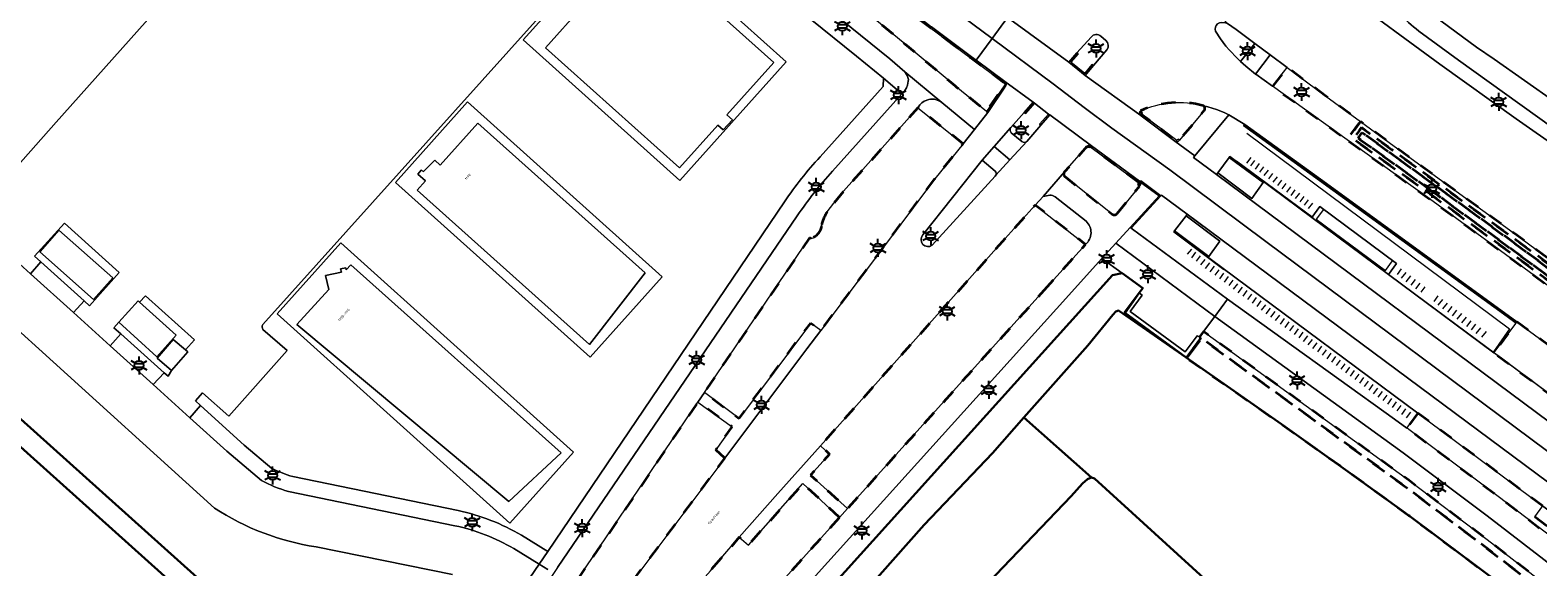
# Model space of a CAD drawing. Extents: x 105780 to 185197, y 477999 to 525027.
# Tile 127 of 562: x 106806 to 107018, y 478780 to 478856. Entities that reach past the tile are written whole.
import ezdxf
from ezdxf.enums import TextEntityAlignment as Align

# ---------------------------------------------------------------- set-up
doc = ezdxf.new("R2010")
doc.units = 0
doc.linetypes.add('XX-HIDDEN', pattern=[4, 2, -2])
for name, color, linetype, lineweight in [('B-GV-GR-MATERIAALGRENS-G', 252, 'XX-HIDDEN', 35), ('B-RO-IE-MEUBILAIR_WEGMEUBILAIR-S', 252, 'Continuous', 25), ('B-RO-IE-TERREINAFSCHEIDING_KUNSTMATIG_HEKWERK-G', 252, 'IE-TERREINAFSCHEIDING-KUNSTMATIG', 18), ('B-RO-IE-TERREINAFSCHEIDING_KUNSTMATIG_SCHUTTING-G', 252, 'IE-TERREINAFSCHEIDING-KUNSTMATIG-DICHT', 18), ('B-WE-GW-WATERGANG_SLOOT_INSTEEK-G', 252, 'Continuous', 30), ('B-WE-OG-BEBOUWING_OVERBOUWING-GV', 7, 'Continuous', 18), ('B-XX-KG-KADASTRAAL_BEBOUWING-G', 252, 'Continuous', 20), ('B1-WE-OG-BEBOUWING-T18', 7, 'Continuous', 18), ('B1-WE-OG-TERREIN_ERF-GV', 252, 'Continuous', 18), ('B1-WE-OG-TOPOGRAFIE-T18', 10, 'Continuous', 18), ('B1-WE-VH-VERHARDING_ASFALT-GV', 252, 'Continuous', 18), ('B1-WE-VH-VERHARDING_BETON-GV', 252, 'Continuous', 18), ('B1-WE-VH-VERHARDING_BETONSTRAATSTEEN-GV', 252, 'Continuous', 18), ('B1-WE-VH-VERHARDING_STRAATBAKSTEEN-GV', 252, 'Continuous', 18), ('B1-WE-VH-VERHARDING_TEGEL-GV', 252, 'Continuous', 18)]:
    doc.layers.add(name, color=color, linetype=linetype, lineweight=lineweight)
doc.styles.add('NLCS-ISO', font='NLCS-ISO.ttf')
doc.styles.add('NLCS-ISO-M200-T18', font='NLCS-ISO.ttf', dxfattribs={"height": 0.36})
doc.linetypes.add('IE-TERREINAFSCHEIDING-KUNSTMATIG', pattern='A,4,[82,NLCS.SHX,S=0.75,R=90,X=0,Y=0],4,-2', length=10)
doc.linetypes.add('IE-TERREINAFSCHEIDING-KUNSTMATIG-DICHT', pattern='A,8,-1,[82,NLCS.SHX,S=0.75,R=90,X=0,Y=0],-1', length=10)

# ---------------------------------------------------------------- blocks, each defined once
blk = doc.blocks.new('B-SIE-WEG_LICHTMAST-SO')
at = {"ltscale": 0.1}
for p, q in [((-1.1, 0.63), (-2.19, 1.27)), ((0, 1.27), (0, 2.53)), ((1.1, 0.63), (2.19, 1.27)), ((-1.1, -0.63), (-2.19, -1.27)), ((0, -1.27), (0, -2.53)), ((1.1, -0.63), (2.19, -1.27))]:
    blk.add_line(p, q, dxfattribs=at)
at = {"flags": 128}
for points in [[(-1.16, 0.5), (1.16, 0.5)], [(-1.16, -0.5), (1.16, -0.5)]]:
    blk.add_lwpolyline(points, dxfattribs=at)
at = {"ltscale": 0.1}
blk.add_circle((0, 0), 1.27, dxfattribs=at)
at = {"style": 'NLCS-ISO'}
blk.add_attdef('TYPE', text='', height=1.8, dxfattribs=at).set_placement((0, 2.53), align=Align.BOTTOM_CENTER)

msp = doc.modelspace()

# ---------------------------------------------------------------- linework, layer by layer
at = {"layer": 'B-GV-GR-MATERIAALGRENS-G', "flags": 128}
for points in [[(106935.967, 478853.488), (106933.621, 478855.253), (106931.283, 478857.028), (106928.952, 478858.813), (106927.253, 478860.128), (106924.841, 478857.195), (106929.092, 478853.681), (106936.161, 478847.79), (106936.282, 478847.689), (106940.559, 478844.21), (106943.029, 478847.811), (106943.046, 478847.828), (106943.062, 478847.846), (106943.076, 478847.866), (106943.088, 478847.886), (106943.098, 478847.908), (106943.107, 478847.931), (106943.113, 478847.954), (106943.118, 478847.977), (106943.12, 478848.001), (106943.121, 478848.025), (106943.12, 478848.049), (106943.116, 478848.073), (106943.111, 478848.096), (106943.103, 478848.119), (106943.094, 478848.141), (106943.082, 478848.162), (106943.069, 478848.182), (106943.055, 478848.201), (106943.039, 478848.219), (106943.021, 478848.235), (106938.322, 478851.735)], [(106988.318, 478846.373), (106982.887, 478850.402), (106980.811, 478847.747), (106991.329, 478840.202), (106993.205, 478842.793)], [(107123.869, 478743.54), (107114.494, 478751.789), (107105.008, 478759.95), (107092.375, 478770.621), (107086.02, 478775.91), (107072.824, 478786.682), (107059.116, 478797.611), (107050.396, 478804.442), (107048.526, 478805.8), (107046.854, 478806.814), (107045.119, 478807.718), (107037.499, 478811.265), (107035.158, 478812.439), (107033.312, 478813.495), (107031.79, 478814.513), (107015.213, 478826.782), (106997.932, 478839.33), (106993.205, 478842.793), (106991.329, 478840.202), (107003.445, 478831.511), (107017.639, 478821.133), (107031.727, 478810.666), (107038.732, 478805.381), (107045.693, 478800.037), (107052.807, 478794.482), (107059.877, 478788.871), (107073.922, 478777.529), (107088.636, 478765.408), (107103.218, 478753.128), (107111.212, 478746.233), (107119.114, 478739.273), (107240.88, 478630.11), (107245.091, 478634.894)], [(107244.248, 478634.844), (107242.54, 478632.903), (107240.829, 478630.96), (107119.513, 478739.72), (107111.606, 478746.685), (107103.607, 478753.585), (107089.02, 478765.869), (107074.301, 478777.994), (107060.251, 478789.34), (107046.061, 478800.511), (107039.095, 478805.858), (107032.087, 478811.146), (107017.995, 478821.616), (107003.797, 478831.997), (106992.168, 478840.339), (106993.337, 478841.952), (106997.578, 478838.845), (107014.858, 478826.298), (107031.445, 478814.022), (107032.996, 478812.985), (107034.874, 478811.91), (107037.238, 478810.725), (107044.854, 478807.18), (107046.56, 478806.291), (107048.194, 478805.3), (107050.035, 478803.963), (107058.744, 478797.14), (107072.447, 478786.215), (107085.638, 478775.447), (107091.989, 478770.161), (107104.619, 478759.493), (107114.1, 478751.336), (107123.471, 478743.091), (107124.128, 478742.502)], [(107124.128, 478742.502), (107123.471, 478743.091), (107114.1, 478751.336), (107104.619, 478759.493), (107091.989, 478770.161), (107085.638, 478775.447), (107072.447, 478786.215), (107058.744, 478797.14), (107050.035, 478803.963), (107048.194, 478805.3), (107046.56, 478806.291), (107044.854, 478807.18), (107037.238, 478810.725), (107034.874, 478811.91), (107032.996, 478812.985), (107031.445, 478814.022), (107014.858, 478826.298), (106997.578, 478838.845), (106993.337, 478841.952), (106992.168, 478840.339), (107003.797, 478831.997), (107017.995, 478821.616), (107032.087, 478811.146), (107039.095, 478805.858), (107046.061, 478800.511), (107060.251, 478789.34), (107074.301, 478777.994), (107089.02, 478765.869), (107103.607, 478753.585), (107111.606, 478746.685), (107119.513, 478739.72), (107240.829, 478630.96), (107242.54, 478632.903), (107244.248, 478634.844)], [(107241.506, 478632.486), (107242.828, 478633.987), (107104.024, 478758.129), (107048.529, 478803.049), (107034.638, 478811.469), (107032.732, 478812.559), (107031.157, 478813.613), (107014.563, 478825.895), (106997.284, 478838.441), (106993.447, 478841.252), (106992.868, 478840.452), (107004.09, 478832.402), (107018.292, 478822.018), (107032.386, 478811.547), (107047.349, 478801.431), (107102.728, 478756.606)], [(107241.506, 478632.486), (107102.728, 478756.606), (107047.349, 478801.431), (107032.386, 478811.547), (107018.292, 478822.018), (107004.09, 478832.402), (106992.868, 478840.452), (106993.447, 478841.252), (106997.284, 478838.441), (107014.563, 478825.895), (107031.157, 478813.613), (107032.732, 478812.559), (107034.638, 478811.469), (107048.529, 478803.049), (107104.024, 478758.129), (107242.828, 478633.987)], [(106948.671, 478819.031), (106954.477, 478825.479), (106947.423, 478831.019), (106942.331, 478825.364), (106922.243, 478802.809), (106917.173, 478797.139), (106918.45, 478795.977), (106915.782, 478792.995), (106920.99, 478788.294)], [(107048.705, 478789.258), (107041.601, 478794.799), (107034.654, 478800.139), (107027.668, 478805.426), (107015.241, 478814.57), (107015.118, 478814.404), (107012.001, 478810.227), (107044.652, 478785.953), (107047.156, 478784.126), (107045.546, 478781.945), (107054.526, 478775.108), (107055.709, 478774.105), (107062.016, 478769.148), (107064.258, 478767.37), (107068.569, 478763.94), (107070.768, 478762.178), (107075.17, 478758.633), (107077.118, 478757.057), (107081.943, 478753.126), (107083.569, 478751.798), (107089.924, 478746.558), (107096.738, 478740.846), (107098.596, 478739.271), (107103.323, 478735.251), (107105.893, 478733.047), (107110.178, 478729.347), (107112.535, 478727.3), (107117.131, 478723.276), (107119.226, 478721.434), (107125.771, 478715.618), (107231.325, 478619.257), (107234.293, 478622.628), (107203.422, 478650.408), (107200.82, 478652.994), (107198.645, 478655.444), (107196.849, 478657.744), (107195.381, 478659.888), (107193.842, 478662.464), (107192.936, 478663.693), (107191.955, 478664.862), (107190.377, 478666.472), (107116.332, 478732.95), (107103.311, 478744.339), (107090.062, 478755.631), (107076.584, 478766.821), (107062.798, 478778.031)], [(107001.269, 478801.738), (106999.739, 478799.641), (106999.772, 478799.617), (107000, 478799.454), (107011.037, 478791.193), (107020.747, 478783.792), (107028.472, 478777.815), (107034.897, 478772.867), (107036.744, 478775.369), (107029.6, 478780.674), (107028.461, 478779.142), (107017.697, 478787.141), (107018.838, 478788.676)]]:
    msp.add_lwpolyline(points, close=True, dxfattribs=at)
for points in [[(106937.26, 478839.639), (106930.9, 478844.733), (106920.442, 478832.963), (106919.074, 478831.302), (106918.126, 478830.057)], [(106962.222, 478844.305), (106962.368, 478844.131), (106962.335, 478844.04), (106962.337, 478843.943), (106962.374, 478843.854), (106962.381, 478843.847), (106962.442, 478843.784), (106967.16, 478840.247), (106967.235, 478840.2), (106967.321, 478840.181), (106967.365, 478840.183), (106967.408, 478840.192), (106967.487, 478840.232), (106967.548, 478840.296), (106967.723, 478840.162), (106971.211, 478844.315)], [(106915.848, 478826.308), (106915.611, 478826.408), (106900.831, 478804.635), (106905.717, 478800.997), (106915.807, 478814.422), (106917.223, 478813.357), (106933.259, 478834.704), (106937.26, 478839.639)], [(106954.864, 478839.126), (106954.685, 478839.254), (106951.53, 478835.685)], [(106955.26, 478839.165), (106955.185, 478839.214), (106955.098, 478839.236), (106955.053, 478839.235), (106955.009, 478839.227), (106954.928, 478839.189), (106954.864, 478839.126)], [(106961.931, 478834.209), (106955.26, 478839.165)], [(106951.512, 478835.088), (106958.235, 478829.745)], [(106958.958, 478829.829), (106962.112, 478833.698), (106961.946, 478833.843)], [(106961.946, 478833.843), (106961.993, 478833.91), (106962.015, 478833.988), (106962.017, 478834.029), (106962.012, 478834.07), (106961.983, 478834.146), (106961.931, 478834.209)], [(107032.665, 478767.195), (107024.952, 478773.224), (107011.037, 478783.932), (107000, 478792.277), (106971.099, 478813.216), (106970.543, 478812.469), (106970.741, 478812.322), (106999.405, 478791.473), (107010.431, 478783.137), (107010.619, 478782.992), (107024.339, 478772.434), (107032.046, 478766.409), (107047.377, 478754.242), (107055.115, 478747.996), (107116.374, 478697.773), (107119.939, 478694.802), (107132.589, 478684.261), (107138.663, 478679.08), (107143.331, 478674.984), (107171.55, 478649.719), (107180.407, 478641.789), (107182.18, 478640.314), (107183.765, 478638.7)], [(106970.741, 478812.322), (106968.664, 478809.556), (106982.569, 478799.85), (106991.438, 478793.542), (107000, 478787.349), (107018.064, 478773.821), (107042.049, 478755.287), (107056.266, 478743.28), (107064.978, 478736.211), (107089.17, 478716.324), (107098.787, 478708.508), (107108.916, 478700.08), (107116.743, 478693.751), (107126.811, 478685.385), (107135.933, 478677.704), (107146.86, 478667.976), (107175.022, 478642.548), (107180.073, 478638.054), (107181.419, 478636.585), (107182.182, 478635.446), (107183.34, 478633.383), (107184.737, 478630.394), (107185.814, 478627.357), (107185.994, 478626.396), (107186.245, 478624.221), (107186.373, 478620.294), (107186.624, 478614.986), (107186.677, 478613.826), (107186.817, 478612.19), (107187.255, 478610.958), (107188.011, 478609.232), (107189.218, 478607.051), (107190.716, 478604.107), (107192.003, 478601.813), (107193.592, 478599.497), (107194.231, 478598.847), (107196.436, 478596.832), (107212.083, 478583.021), (107209.598, 478580.243), (107219.319, 478571.726), (107222.34, 478574.155), (107218.816, 478579.015), (107215.844, 478583.618), (107214.103, 478586.004), (107213.043, 478587.243), (107211.58, 478588.677), (107197.261, 478601.467)], [(107183.765, 478638.7), (107182.18, 478640.314), (107180.407, 478641.789), (107171.55, 478649.719), (107143.331, 478674.984), (107138.663, 478679.08), (107132.589, 478684.261), (107119.939, 478694.802), (107116.374, 478697.773), (107055.115, 478747.996), (107047.377, 478754.242), (107032.046, 478766.409), (107024.339, 478772.434), (107010.619, 478782.992), (107010.431, 478783.137), (106999.405, 478791.473), (106970.741, 478812.322)], [(106903.717, 478795.386), (106902.462, 478796.587), (106904.765, 478799.795), (106899.92, 478803.294), (106882.397, 478777.48), (106885.761, 478775.405), (106886.988, 478774.648)], [(106888.342, 478774.928), (106903.717, 478795.386)], [(106919.873, 478787.054), (106914.706, 478791.816), (106907.024, 478783.15), (106905.753, 478784.26), (106903.139, 478781.285)], [(106886.394, 478749.959), (106901.646, 478766.814), (106919.873, 478787.054)]]:
    msp.add_lwpolyline(points, dxfattribs=at)
for points in [[(106971.112, 478845.004, 0.1738052), (106962.222, 478844.305)], [(106971.211, 478844.315, 0.4282822), (106971.112, 478845.004)], [(106951.53, 478835.685, 0.3551399), (106951.512, 478835.088)], [(106918.126, 478830.057, 0.1109575), (106917.299, 478828.032)], [(106958.235, 478829.745, 0.390079), (106958.958, 478829.829)], [(106917.299, 478828.032, -0.2780854), (106915.848, 478826.308)], [(106903.139, 478781.285, 0.0151106), (106880.68, 478753.046)]]:
    msp.add_lwpolyline(points, format="xyb", dxfattribs=at)
at = {"layer": 'B-RO-IE-TERREINAFSCHEIDING_KUNSTMATIG_HEKWERK-G', "flags": 128}
for points in [[(106977.207, 478841.125), (107014.191, 478813.586), (107011.918, 478810.377)], [(106986.527, 478829.234), (106975.739, 478837.207)], [(106977.223, 478836.923), (106977.815, 478837.712)], [(106978.289, 478837.313), (106977.709, 478836.556)], [(106978.945, 478836.854), (106978.365, 478836.097)], [(106979.574, 478836.391), (106978.994, 478835.634)], [(106980.203, 478835.928), (106979.623, 478835.171)], [(106980.832, 478835.465), (106980.252, 478834.708)], [(106981.461, 478835.002), (106980.881, 478834.245)], [(106982.09, 478834.539), (106981.51, 478833.782)], [(106982.719, 478834.076), (106982.139, 478833.319)], [(106983.348, 478833.613), (106982.768, 478832.856)], [(106983.977, 478833.15), (106983.397, 478832.393)], [(106984.606, 478832.687), (106984.026, 478831.93)], [(106985.235, 478832.224), (106984.655, 478831.467)], [(106985.864, 478831.761), (106985.284, 478831.004)], [(106985.909, 478830.524), (106986.493, 478831.298)], [(106967.869, 478826.532), (106973.984, 478821.948)], [(106968.84, 478824.097), (106969.441, 478824.836)], [(106969.45, 478823.603), (106970.028, 478824.384)], [(106970.11, 478823.118), (106970.688, 478823.899)], [(106970.747, 478822.6), (106971.325, 478823.381)], [(106971.407, 478822.115), (106971.985, 478822.896)], [(106972.067, 478821.63), (106972.645, 478822.411)], [(106972.727, 478821.145), (106973.305, 478821.926)], [(106973.387, 478820.66), (106973.965, 478821.441)], [(106974.047, 478820.175), (106974.625, 478820.956)], [(106996.656, 478821.677), (107043.691, 478786.743)], [(106998.947, 478822.034), (106998.379, 478821.268)], [(106998.985, 478820.732), (106999.617, 478821.537)], [(106999.655, 478820.235), (107000.287, 478821.04)], [(106974.707, 478819.69), (106975.285, 478820.471)], [(106975.349, 478819.175), (106975.927, 478819.956)], [(106976.009, 478818.69), (106976.587, 478819.471)], [(106976.669, 478818.205), (106977.247, 478818.986)], [(107000.325, 478819.738), (107000.957, 478820.543)], [(107000.995, 478819.241), (107001.627, 478820.046)], [(107001.734, 478818.761), (107002.337, 478819.501)], [(106961.879, 478818.338), (106960.076, 478815.815), (106968.8, 478809.449), (106970.665, 478811.892)], [(106977.329, 478817.72), (106977.907, 478818.501)], [(106977.989, 478817.235), (106978.567, 478818.016)], [(106978.649, 478816.75), (106979.227, 478817.531)], [(106979.284, 478816.22), (106979.862, 478817.001)], [(107004.109, 478818.231), (107003.517, 478817.473)], [(107004.147, 478816.929), (107004.779, 478817.734)], [(107004.817, 478816.432), (107005.449, 478817.237)], [(107005.487, 478815.935), (107006.119, 478816.74)], [(106979.944, 478815.735), (106980.522, 478816.516)], [(106980.604, 478815.25), (106981.182, 478816.031)], [(106981.264, 478814.765), (106981.842, 478815.546)], [(106981.924, 478814.28), (106982.502, 478815.061)], [(106982.584, 478813.795), (106983.162, 478814.576)], [(107006.157, 478815.438), (107006.789, 478816.243)], [(107006.827, 478814.941), (107007.459, 478815.746)], [(107007.497, 478814.444), (107008.129, 478815.249)], [(107008.167, 478813.947), (107008.799, 478814.752)], [(106983.244, 478813.31), (106983.822, 478814.091)], [(106983.904, 478812.825), (106984.482, 478813.606)], [(106984.564, 478812.34), (106985.142, 478813.121)], [(106985.2, 478811.816), (106985.778, 478812.597)], [(107008.837, 478813.45), (107009.469, 478814.255)], [(107009.507, 478812.953), (107010.139, 478813.758)], [(107010.891, 478813.208), (107010.251, 478812.426)], [(106985.86, 478811.331), (106986.438, 478812.112)], [(106986.52, 478810.846), (106987.098, 478811.627)], [(106987.18, 478810.361), (106987.758, 478811.142)], [(106987.84, 478809.876), (106988.418, 478810.657)], [(106988.5, 478809.391), (106989.078, 478810.172)], [(106989.16, 478808.906), (106989.738, 478809.687)], [(106989.82, 478808.421), (106990.398, 478809.202)], [(106990.469, 478807.916), (106991.047, 478808.697)], [(106991.129, 478807.431), (106991.707, 478808.212)], [(106991.789, 478806.946), (106992.367, 478807.727)], [(106992.449, 478806.461), (106993.027, 478807.242)], [(106993.1, 478805.961), (106993.678, 478806.742)], [(106993.76, 478805.476), (106994.338, 478806.257)], [(106994.42, 478804.991), (106994.998, 478805.772)], [(106995.06, 478804.471), (106995.638, 478805.252)], [(106995.72, 478803.986), (106996.298, 478804.767)], [(106996.38, 478803.501), (106996.958, 478804.282)], [(106997.04, 478803.016), (106997.618, 478803.797)], [(106997.7, 478802.531), (106998.278, 478803.312)], [(106998.36, 478802.046), (106998.938, 478802.827)], [(106999.02, 478801.561), (106999.598, 478802.342)], [(107000.258, 478801.857), (106999.661, 478801.084)]]:
    msp.add_lwpolyline(points, dxfattribs=at)
at = {"layer": 'B-RO-IE-TERREINAFSCHEIDING_KUNSTMATIG_SCHUTTING-G', "flags": 128}
msp.add_lwpolyline([(106962.042, 478818.674), (106959.996, 478815.904), (106968.664, 478809.556), (106970.741, 478812.322), (106970.543, 478812.469), (106970.528, 478812.477), (106970.232, 478812.633), (106968.515, 478810.386), (106960.784, 478816.035), (106962.488, 478818.363)], close=True, dxfattribs=at)
at = {"layer": 'B-WE-GW-WATERGANG_SLOOT_INSTEEK-G', "flags": 128}
for points in [[(106729.059, 478868.421), (106726.734, 478865.826), (106744.245, 478851.072), (106831.709, 478772.591), (106835.68, 478772.813), (106835.871, 478772.824), (106746.154, 478853.276)], [(106931.754, 478786.024), (106941.393, 478796.107), (106945.829, 478801.109), (106954.82, 478811.249), (106958.322, 478815.576), (106958.768, 478816.064), (106959.127, 478816.19), (106968.664, 478809.556), (106959.996, 478815.904), (106962.042, 478818.674), (106962.561, 478819.331), (106959.633, 478821.455), (106958.277, 478821.157), (106902.908, 478759.793), (106892.661, 478748.436), (106889.554, 478745.005), (106889.987, 478744.62), (106890.098, 478744.747), (106890.358, 478744.513), (106892.766, 478742.351), (106923.311, 478776.51)]]:
    msp.add_lwpolyline(points, close=True, dxfattribs=at)
for points in [[(106831.709, 478772.591), (106744.245, 478851.072), (106726.734, 478865.826), (106710.925, 478848.176), (106665.003, 478796.91), (106633.013, 478761.703)], [(107042.049, 478755.287), (107018.064, 478773.821), (107000, 478787.349), (106991.438, 478793.542), (106982.569, 478799.85), (106968.664, 478809.556), (106959.127, 478816.19), (106958.768, 478816.064), (106958.322, 478815.576), (106954.82, 478811.249), (106945.829, 478801.109), (106955.32, 478792.671), (106955.735, 478792.556), (106981.236, 478769.316), (107028.208, 478727.048)], [(106939.714, 478776.743), (106952.459, 478790.057), (106954.082, 478791.846), (106954.794, 478792.463), (106955.32, 478792.671), (106945.829, 478801.109), (106941.393, 478796.107), (106931.754, 478786.024), (106923.311, 478776.51)]]:
    msp.add_lwpolyline(points, dxfattribs=at)
at = {"layer": 'B-WE-OG-BEBOUWING_OVERBOUWING-GV', "flags": 128}
msp.add_lwpolyline([(106986.987, 478829.034), (106996.721, 478821.801), (106997.72, 478823.155), (106987.993, 478830.399)], close=True, dxfattribs=at)
at = {"layer": 'B-XX-KG-KADASTRAAL_BEBOUWING-G', "flags": 128}
for points in [[(106903.496, 478841.61), (106904.782, 478843.026), (106904.014, 478843.72), (106910.601, 478851.089), (106891.747, 478867.982), (106886.44, 478862.076), (106883.804, 478862.391), (106883.367, 478859.014), (106883.664, 478858.979), (106878.459, 478853.149), (106897.308, 478836.253), (106902.74, 478842.285)], [(106862.872, 478837.324), (106861.268, 478835.743), (106860.971, 478835.958), (106860.473, 478835.397), (106861.574, 478834.44), (106860.406, 478833.137), (106884.665, 478811.404), (106892.478, 478821.467), (106868.946, 478842.548), (106863.621, 478836.656)], [(106847.94, 478819.154), (106843.472, 478814.19), (106873.312, 478789.297), (106880.663, 478796.153), (106851.061, 478822.63), (106850.411, 478821.925), (106850.338, 478822.201), (106849.623, 478822.029), (106849.728, 478821.576), (106847.505, 478821.102)]]:
    msp.add_lwpolyline(points, close=True, dxfattribs=at)
at = {"layer": 'B1-WE-OG-TERREIN_ERF-GV', "flags": 128}
for points in [[(106740.953, 478929.425), (106733.469, 478921.06), (106727.714, 478914.654), (106727.967, 478914.219), (106728.495, 478913.398), (106729.147, 478912.605), (106729.859, 478912.025), (106730.599, 478911.535), (106725.64, 478906.18), (106724.058, 478907.504), (106723.087, 478908.055), (106722.654, 478908.237), (106722.208, 478908.424), (106706.156, 478890.301), (106717.763, 478879.041), (106729.021, 478868.957), (106729.309, 478868.699), (106729.059, 478868.421), (106746.154, 478853.276), (106835.871, 478772.824), (106836.169, 478772.841), (106839.244, 478772.936), (106840.767, 478772.511), (106855.758, 478773.263)], [(106803.036, 478829.051), (106799.84, 478831.783), (106809.547, 478842.697), (106858.45, 478897.482)], [(106858.45, 478897.482), (106809.547, 478842.697), (106799.84, 478831.783), (106803.036, 478829.051)], [(106862.474, 478894.782), (106865.5, 478898.427), (106892.518, 478874.126), (106838.651, 478814.194)], [(107003.643, 478857.601), (107009.532, 478853.249), (107012.014, 478851.57), (107020.585, 478845.548), (107024.829, 478842.506), (107032.066, 478837.137), (107032.724, 478837.895), (107040.664, 478846.796), (107058.676, 478866.989), (107055.385, 478870.018), (107023.073, 478899.134)], [(106838.651, 478814.194), (106892.518, 478874.126)], [(106917.132, 478837.805), (106926.017, 478847.731), (106926.062, 478848.901), (106922.24, 478851.98), (106915.735, 478857.221)], [(106875.089, 478784.547), (106878.769, 478782.276), (106912.12, 478831.5)], [(106831.883, 478788.374), (106807.13, 478810.803), (106792.152, 478824.321), (106796.18, 478828.865), (106796.619, 478828.536), (106797.26, 478829.213), (106797.748, 478828.771), (106799.161, 478830.469), (106801.705, 478828.198), (106802.337, 478827.634), (106803.074, 478828.417)], [(106800.233, 478826.524), (106805.939, 478821.362), (106807.398, 478823.035), (106806.535, 478823.812), (106810.727, 478828.464), (106818.441, 478821.513), (106814.249, 478816.861), (106813.509, 478817.528), (106811.994, 478815.885), (106817.167, 478811.205), (106818.662, 478812.898), (106817.709, 478813.749), (106818.369, 478814.518), (106821.114, 478817.544), (106821.306, 478817.37), (106822.128, 478818.233), (106829.065, 478812.048), (106827.786, 478810.629), (106828.083, 478810.374), (106825.827, 478807.741), (106825.319, 478806.951), (106824.789, 478807.425), (106823.204, 478805.744), (106828.382, 478801.061), (106829.911, 478802.79), (106829.178, 478803.456), (106830.16, 478804.612), (106833.888, 478801.331), (106842.089, 478810.555), (106838.687, 478813.526)], [(106838.687, 478813.526), (106842.089, 478810.555), (106833.888, 478801.331), (106830.16, 478804.612), (106829.178, 478803.456), (106829.911, 478802.79), (106836.046, 478797.21), (106839.916, 478793.965)], [(106842.869, 478792.802), (106866.152, 478788.025)], [(106981.236, 478769.316), (106955.735, 478792.556), (106955.32, 478792.671), (106954.794, 478792.463), (106954.082, 478791.846), (106952.459, 478790.057), (106939.714, 478776.743)], [(106865.349, 478779.029), (106846.161, 478782.917)]]:
    msp.add_lwpolyline(points, dxfattribs=at)
for points in [[(106890.325, 478870.924), (106875.305, 478854.279), (106897.372, 478834.491), (106912.342, 478851.18)], [(106890.325, 478870.924), (106912.342, 478851.18), (106897.372, 478834.491), (106875.305, 478854.279)], [(106903.496, 478841.61), (106902.74, 478842.285), (106897.308, 478836.253), (106878.459, 478853.149), (106883.664, 478858.979), (106883.367, 478859.014), (106883.804, 478862.391), (106886.44, 478862.076), (106891.747, 478867.982), (106910.601, 478851.089), (106904.014, 478843.72), (106904.782, 478843.026)], [(106884.729, 478809.603), (106894.884, 478820.94), (106867.491, 478845.542), (106857.321, 478834.219)], [(106884.729, 478809.603), (106857.321, 478834.219), (106867.491, 478845.542), (106894.884, 478820.94)], [(106862.872, 478837.324), (106863.621, 478836.656), (106868.946, 478842.548), (106892.478, 478821.467), (106884.665, 478811.404), (106860.406, 478833.137), (106861.574, 478834.44), (106860.473, 478835.397), (106860.971, 478835.958), (106861.268, 478835.743)], [(106810.727, 478828.464), (106806.535, 478823.812), (106807.398, 478823.035), (106813.509, 478817.528), (106814.249, 478816.861), (106818.441, 478821.513)], [(106809.949, 478827.485), (106807.253, 478824.442), (106814.83, 478817.729), (106817.526, 478820.772)], [(106809.949, 478827.485), (106817.526, 478820.772), (106814.83, 478817.729), (106807.253, 478824.442)], [(106873.462, 478786.262), (106840.661, 478815.713), (106849.632, 478825.694), (106882.395, 478796.245)], [(106873.462, 478786.262), (106882.395, 478796.245), (106849.632, 478825.694), (106840.661, 478815.713)], [(106847.94, 478819.154), (106847.505, 478821.102), (106849.728, 478821.576), (106849.623, 478822.029), (106850.338, 478822.201), (106850.411, 478821.925), (106851.061, 478822.63), (106880.663, 478796.153), (106873.312, 478789.297), (106843.472, 478814.19)], [(106829.065, 478812.048), (106822.128, 478818.233), (106821.306, 478817.37), (106826.464, 478812.69), (106823.719, 478809.664), (106818.369, 478814.518), (106817.709, 478813.749), (106818.662, 478812.898), (106824.789, 478807.425), (106825.319, 478806.951), (106825.827, 478807.741), (106823.802, 478809.476), (106826.058, 478812.109), (106827.786, 478810.629)], [(106821.306, 478817.37), (106821.114, 478817.544), (106818.369, 478814.518), (106823.719, 478809.664), (106826.464, 478812.69)], [(106827.786, 478810.629), (106826.058, 478812.109), (106823.802, 478809.476), (106825.827, 478807.741), (106828.083, 478810.374)]]:
    msp.add_lwpolyline(points, close=True, dxfattribs=at)
at = {"layer": 'B1-WE-OG-TERREIN_ERF-GV'}
for points in [[(106912.12, 478831.5, -0.0386252), (106917.132, 478837.805)], [(106838.651, 478814.194, 0.3054708), (106838.687, 478813.526)], [(106838.687, 478813.526, -0.3054708), (106838.651, 478814.194)], [(106839.916, 478793.965, 0.0451105), (106842.869, 478792.802)], [(106846.161, 478782.917, -0.1087792), (106831.883, 478788.374)], [(106866.152, 478788.025, -0.0798598), (106875.089, 478784.547)]]:
    msp.add_lwpolyline(points, format="xyb", dxfattribs=at)
at = {"layer": 'B1-WE-VH-VERHARDING_ASFALT-GV', "flags": 128}
for points in [[(106909.751, 478912.531), (106912.85, 478909.987), (106918.32, 478905.535), (106925.207, 478899.712), (106932.943, 478893.346), (106941.142, 478886.754), (106945.995, 478882.928), (106949.407, 478880.238), (106952.799, 478877.464), (106954.681, 478875.802), (106957.011, 478873.74), (106958.977, 478871.357), (106974.491, 478856.566), (106975.709, 478855.727), (106978.334, 478853.779), (106980.474, 478852.192), (106982.887, 478850.402), (106988.318, 478846.373), (106993.205, 478842.793), (106997.932, 478839.33), (107015.213, 478826.782), (107031.79, 478814.513)], [(107031.727, 478810.666), (107017.639, 478821.133), (107003.445, 478831.511), (106991.329, 478840.202), (106980.811, 478847.747), (106978.461, 478849.433), (106978.436, 478849.453), (106977.062, 478850.561), (106976.327, 478851.236), (106975.829, 478851.692), (106974.759, 478852.811), (106974.259, 478853.403), (106973.496, 478854.434), (106972.815, 478855.52), (106972.769, 478855.791), (106972.799, 478856.065), (106972.906, 478856.319), (106973.085, 478856.529), (106973.341, 478856.679), (106973.634, 478856.727), (106974.214, 478856.66), (106974.491, 478856.566), (106958.977, 478871.357)], [(107021.385, 478838.78), (107015.134, 478843.172), (107004.365, 478850.861), (106990.818, 478860.836), (106988.476, 478862.603), (106986.273, 478864.265)], [(106943.993, 478859.67), (106944.534, 478857.303), (106944.418, 478857.211), (106944.282, 478857.151), (106944.21, 478857.135), (106944.135, 478857.128), (106943.988, 478857.143), (106943.849, 478857.195), (106952.124, 478851.129), (106953.283, 478852.433), (106955.272, 478854.669)], [(107024.829, 478842.506), (107020.585, 478845.548), (107012.014, 478851.57), (107009.532, 478853.249), (107003.643, 478857.601)], [(106956.671, 478854.799), (106957.376, 478854.172)], [(107001.422, 478855.52), (107007.024, 478851.43), (107024.604, 478838.793), (107034.475, 478831.355), (107040.433, 478827.117), (107043.463, 478825.138), (107046.52, 478823.344), (107063.977, 478814.289), (107080.614, 478805.507), (107081.635, 478808.676), (107065.443, 478817.351), (107048.134, 478826.401), (107046.066, 478827.408), (107044.055, 478828.526), (107041.634, 478830.092), (107039.293, 478831.776), (107038.543, 478832.332), (107032.066, 478837.137), (107024.829, 478842.506)], [(106957.504, 478852.868), (106955.614, 478850.663), (106954.43, 478849.281), (106962.279, 478843.633), (106962.214, 478843.705), (106962.196, 478843.725), (106962.14, 478843.836), (106962.13, 478843.88), (106962.113, 478843.957), (106962.112, 478843.98), (106962.119, 478844.081), (106962.156, 478844.2), (106962.222, 478844.305)], [(106931.599, 478826.822), (106939.938, 478837.357), (106941.643, 478839.28), (106943.987, 478841.925), (106945.857, 478844.058), (106947.134, 478845.515), (106943.154, 478848.41), (106943.123, 478848.433), (106943.216, 478848.341), (106943.283, 478848.228), (106943.32, 478848.103), (106943.327, 478848.038), (106943.325, 478847.972), (106943.298, 478847.844), (106943.239, 478847.727), (106943.153, 478847.628), (106940.737, 478844.065), (106938.842, 478841.639), (106937.26, 478839.639), (106933.259, 478834.704), (106917.223, 478813.357), (106915.277, 478810.767), (106903.717, 478795.386), (106888.342, 478774.928)], [(106971.112, 478845.004), (106971.726, 478844.855), (106972.333, 478844.68), (106972.932, 478844.479), (106973.522, 478844.253), (106974.102, 478844.003), (106974.671, 478843.728), (106976.911, 478842.361), (106987.559, 478834.672), (107013.997, 478815.496), (107015.241, 478814.57), (107027.668, 478805.426)], [(106903.139, 478781.285), (106905.753, 478784.26), (106911.173, 478790.429), (106917.173, 478797.139), (106922.243, 478802.809), (106942.331, 478825.364), (106947.423, 478831.019), (106948.529, 478832.252), (106951.53, 478835.685), (106954.685, 478839.254), (106954.768, 478839.343), (106954.78, 478839.35), (106954.871, 478839.409), (106954.988, 478839.447), (106955.035, 478839.45), (106955.11, 478839.455), (106955.179, 478839.441), (106955.23, 478839.431), (106955.34, 478839.379), (106949.456, 478843.705), (106948.207, 478842.273), (106946.219, 478839.992), (106943.859, 478837.391), (106941.883, 478835.213), (106941.773, 478835.092), (106932.917, 478825.363)], [(106828.382, 478801.061), (106823.204, 478805.744), (106817.167, 478811.205), (106811.994, 478815.885), (106805.939, 478821.362), (106800.233, 478826.524), (106797.748, 478828.771), (106797.26, 478829.213), (106796.619, 478828.536), (106796.18, 478828.865), (106792.152, 478824.321), (106807.13, 478810.803), (106831.883, 478788.374)], [(106838.479, 478792.251), (106833.58, 478796.359), (106828.382, 478801.061)], [(106865.715, 478785.894), (106842.256, 478790.707)], [(106846.161, 478782.917), (106865.349, 478779.029)], [(106870.043, 478776.944), (106873.531, 478774.545), (106877.548, 478780.474), (106873.988, 478782.67)], [(106878.774, 478779.717), (106877.548, 478780.474), (106873.531, 478774.545), (106874.726, 478773.724)]]:
    msp.add_lwpolyline(points, dxfattribs=at)
at = {"layer": 'B1-WE-VH-VERHARDING_ASFALT-GV'}
for points in [[(106996.458, 478861.137, 0.0989532), (107001.422, 478855.52)], [(106955.272, 478854.669, -0.4346293), (106956.671, 478854.799)], [(106957.376, 478854.172, -0.407959), (106957.504, 478852.868)], [(106962.222, 478844.305, -0.1738052), (106971.112, 478845.004)], [(106932.917, 478825.363, -0.9092327), (106931.599, 478826.822)], [(106842.256, 478790.707, -0.0519744), (106838.479, 478792.251)], [(106831.883, 478788.374, 0.1087792), (106846.161, 478782.917)], [(106873.988, 478782.67, 0.0795594), (106865.715, 478785.894)], [(106880.68, 478753.046, -0.0151106), (106903.139, 478781.285)]]:
    msp.add_lwpolyline(points, format="xyb", dxfattribs=at)
at = {"layer": 'B1-WE-VH-VERHARDING_BETON-GV', "flags": 128}
for points in [[(106929.231, 478868.294), (106926.849, 478865.445), (106929.692, 478863.227), (106934.445, 478859.595), (106941.34, 478854.479), (106943.532, 478857.433)], [(106926.849, 478865.445), (106924.457, 478862.585), (106927.233, 478860.419), (106930.02, 478858.269), (106932.819, 478856.134), (106935.63, 478854.015), (106938.453, 478851.911), (106939.086, 478851.44), (106941.34, 478854.479), (106934.445, 478859.595), (106929.692, 478863.227)], [(106954.43, 478849.281), (106953.908, 478849.67), (106952.124, 478851.129), (106943.849, 478857.195), (106943.532, 478857.433), (106941.34, 478854.479), (106949.921, 478848.112), (106954.304, 478844.746), (106958.21, 478841.853), (106966.38, 478835.966), (106979.858, 478825.879), (107021.614, 478794.849), (107023.674, 478797.621), (106972.946, 478835.329), (106969.676, 478837.722), (106969.877, 478837.961), (106967.072, 478840.038), (106962.313, 478843.606), (106962.214, 478843.705), (106962.279, 478843.633)], [(106953.459, 478852.299), (106953.283, 478852.433), (106952.124, 478851.129), (106953.908, 478849.67), (106954.43, 478849.281), (106955.614, 478850.663), (106955.439, 478850.796), (106954.384, 478849.565), (106952.441, 478851.154)], [(106947.308, 478845.38), (106947.134, 478845.515), (106945.857, 478844.058), (106946.032, 478843.924)], [(106962.13, 478843.88), (106962.14, 478843.836), (106962.196, 478843.725), (106962.214, 478843.705), (106962.313, 478843.606), (106967.072, 478840.038), (106967.108, 478840.017), (106967.146, 478839.999), (106967.185, 478839.984), (106967.226, 478839.973), (106967.267, 478839.966), (106967.308, 478839.962), (106967.35, 478839.962), (106967.392, 478839.965), (106967.435, 478839.973), (106967.478, 478839.984), (106967.519, 478839.999), (106967.559, 478840.018), (106967.597, 478840.041), (106967.632, 478840.066), (106967.666, 478840.096), (106967.696, 478840.127), (106967.723, 478840.162), (106967.548, 478840.296), (106967.487, 478840.232), (106967.408, 478840.192), (106967.365, 478840.183), (106967.321, 478840.181), (106967.235, 478840.2), (106967.16, 478840.247), (106962.442, 478843.784), (106962.381, 478843.847), (106962.374, 478843.854), (106962.337, 478843.943), (106962.335, 478844.04), (106962.368, 478844.131), (106962.222, 478844.305), (106962.156, 478844.2), (106962.119, 478844.081), (106962.112, 478843.98), (106962.113, 478843.957)], [(106948.032, 478842.406), (106948.207, 478842.273), (106949.456, 478843.705), (106949.46, 478843.709), (106949.282, 478843.84)], [(106976.911, 478842.361), (106976.735, 478842.221), (106987.43, 478834.494), (106987.559, 478834.672)], [(106954.685, 478839.254), (106954.864, 478839.126), (106954.928, 478839.189), (106955.009, 478839.227), (106955.053, 478839.235), (106955.098, 478839.236), (106955.185, 478839.214), (106955.26, 478839.165), (106961.931, 478834.209), (106961.983, 478834.146), (106962.012, 478834.07), (106962.017, 478834.029), (106962.015, 478833.988), (106961.993, 478833.91), (106961.946, 478833.843), (106962.112, 478833.698), (106962.185, 478833.8), (106962.227, 478833.918), (106962.229, 478833.949), (106962.237, 478834.043), (106962.229, 478834.085), (106962.213, 478834.166), (106962.194, 478834.203), (106962.156, 478834.277), (106962.072, 478834.37), (106962.093, 478834.355), (106962.076, 478834.375), (106955.34, 478839.379), (106955.23, 478839.431), (106955.179, 478839.441), (106955.11, 478839.455), (106955.035, 478839.45), (106954.988, 478839.447), (106954.871, 478839.409), (106954.78, 478839.35), (106954.768, 478839.343)], [(106997.149, 478821.269), (106986.353, 478829.295), (106974.826, 478837.868), (106974.731, 478837.739), (106979.485, 478834.192), (106977.915, 478831.972), (106973.123, 478835.572), (106972.946, 478835.329), (107023.674, 478797.621), (107042.753, 478783.439), (107042.948, 478783.669), (107044.562, 478785.834), (107044.652, 478785.953), (107012.001, 478810.227)], [(106974.731, 478837.739), (106973.123, 478835.572), (106977.915, 478831.972), (106979.485, 478834.192)], [(106960.779, 478827.868), (106960.918, 478827.765), (106965.113, 478832.32), (106962.274, 478834.419), (106962.188, 478834.291), (106964.867, 478832.316)], [(106987.559, 478834.672), (106987.43, 478834.494), (107013.867, 478815.319), (107015.118, 478814.404), (107015.241, 478814.57), (107013.997, 478815.496)], [(106968.823, 478829.761), (106968.646, 478829.524), (106973.428, 478825.949), (106971.857, 478823.805), (106967.022, 478827.379), (106966.935, 478827.264), (107001.269, 478801.738), (107018.838, 478788.676), (107029.6, 478780.674), (107036.744, 478775.369), (107038.425, 478777.669), (107038.614, 478777.907), (107019.55, 478792.071)], [(106968.646, 478829.524), (106967.022, 478827.379), (106971.857, 478823.805), (106973.428, 478825.949)], [(106986.353, 478829.295), (106997.149, 478821.269), (106998.279, 478822.801), (106987.492, 478830.818)], [(107018.838, 478788.676), (107017.697, 478787.141), (107028.461, 478779.142), (107029.6, 478780.674)]]:
    msp.add_lwpolyline(points, close=True, dxfattribs=at)
for points in [[(106931.283, 478857.028), (106933.621, 478855.253), (106935.967, 478853.488), (106938.322, 478851.735), (106943.021, 478848.235), (106943.039, 478848.219), (106943.055, 478848.201), (106943.069, 478848.182), (106943.082, 478848.162), (106943.094, 478848.141), (106943.103, 478848.119), (106943.111, 478848.096), (106943.116, 478848.073), (106943.12, 478848.049), (106943.121, 478848.025), (106943.12, 478848.001), (106943.118, 478847.977), (106943.113, 478847.954), (106943.107, 478847.931), (106943.098, 478847.908), (106943.088, 478847.886), (106943.076, 478847.866), (106943.062, 478847.846), (106943.046, 478847.828), (106943.029, 478847.811), (106940.559, 478844.21), (106940.737, 478844.065), (106943.153, 478847.628), (106943.239, 478847.727), (106943.298, 478847.844), (106943.325, 478847.972), (106943.327, 478848.038), (106943.32, 478848.103), (106943.283, 478848.228), (106943.216, 478848.341), (106943.123, 478848.433), (106939.086, 478851.44), (106938.453, 478851.911), (106935.63, 478854.015), (106932.819, 478856.134)], [(107021.614, 478794.849), (106979.858, 478825.879), (106966.38, 478835.966), (106958.21, 478841.853), (106954.304, 478844.746), (106949.921, 478848.112), (106941.34, 478854.479), (106939.086, 478851.44), (106943.123, 478848.433), (106943.154, 478848.41), (106947.134, 478845.515), (106947.308, 478845.38), (106949.282, 478843.84), (106949.46, 478843.709), (106949.456, 478843.705), (106955.34, 478839.379), (106962.076, 478834.375), (106962.093, 478834.355), (106964.867, 478832.316), (106962.188, 478834.291), (106962.274, 478834.419), (106965.113, 478832.32), (106965.212, 478832.431), (106968.823, 478829.761), (107019.55, 478792.071)]]:
    msp.add_lwpolyline(points, dxfattribs=at)
at = {"layer": 'B1-WE-VH-VERHARDING_BETONSTRAATSTEEN-GV', "flags": 128}
for points in [[(106993.248, 478864.05), (106990.818, 478860.836), (107004.365, 478850.861), (107015.134, 478843.172), (107021.385, 478838.78), (107023.399, 478837.204), (107024.604, 478838.793), (107007.024, 478851.43)], [(106957.376, 478854.172), (106956.671, 478854.799)], [(107007.024, 478851.43), (107001.422, 478855.52)], [(106953.283, 478852.433), (106953.459, 478852.299), (106952.441, 478851.154), (106954.384, 478849.565), (106955.439, 478850.796), (106955.614, 478850.663), (106957.504, 478852.868)], [(106955.272, 478854.669), (106953.283, 478852.433)], [(106949.282, 478843.84), (106947.308, 478845.38), (106946.032, 478843.924), (106945.857, 478844.058), (106943.987, 478841.925)], [(106946.219, 478839.992), (106948.207, 478842.273), (106948.032, 478842.406), (106949.282, 478843.84)], [(106944.044, 478841.215), (106945.543, 478839.987)], [(106941.754, 478835.788), (106939.938, 478837.357), (106931.599, 478826.822)], [(106932.917, 478825.363), (106941.773, 478835.092)], [(106941.773, 478835.092), (106941.883, 478835.213)]]:
    msp.add_lwpolyline(points, dxfattribs=at)
at = {"layer": 'B1-WE-VH-VERHARDING_BETONSTRAATSTEEN-GV'}
for points in [[(107001.422, 478855.52, -0.0989532), (106996.458, 478861.137)], [(106956.671, 478854.799, 0.4346293), (106955.272, 478854.669)], [(106957.504, 478852.868, 0.407959), (106957.376, 478854.172)], [(106943.987, 478841.925, 0.3870934), (106944.044, 478841.215)], [(106945.543, 478839.987, 0.4068044), (106946.219, 478839.992)], [(106941.883, 478835.213, 0.4014336), (106941.754, 478835.788)], [(106931.599, 478826.822, 0.9092327), (106932.917, 478825.363)]]:
    msp.add_lwpolyline(points, format="xyb", dxfattribs=at)
at = {"layer": 'B1-WE-VH-VERHARDING_BETONSTRAATSTEEN-GV', "flags": 128}
for points in [[(106975.709, 478855.727), (106974.491, 478856.566), (106974.214, 478856.66), (106973.634, 478856.727), (106973.341, 478856.679), (106973.085, 478856.529), (106972.906, 478856.319), (106972.799, 478856.065), (106972.769, 478855.791), (106972.815, 478855.52), (106973.496, 478854.434), (106974.259, 478853.403), (106974.759, 478852.811), (106975.829, 478851.692), (106976.327, 478851.236), (106978.334, 478853.779)], [(106982.887, 478850.402), (106980.474, 478852.192), (106978.436, 478849.453), (106978.461, 478849.433), (106980.811, 478847.747)], [(106987.43, 478834.494), (106976.735, 478842.221), (106976.911, 478842.361), (106974.671, 478843.728), (106969.877, 478837.961), (106969.676, 478837.722), (106972.946, 478835.329), (106973.123, 478835.572), (106974.731, 478837.739), (106974.826, 478837.868), (106986.353, 478829.295), (106987.492, 478830.818), (106998.279, 478822.801), (106997.149, 478821.269), (107012.001, 478810.227), (107015.118, 478814.404), (107013.867, 478815.319)], [(106960.779, 478827.868), (106958.758, 478825.669), (106972.686, 478815.349), (106974.478, 478817.758), (106961.124, 478827.614), (106960.918, 478827.765)], [(106958.758, 478825.669), (106956.784, 478823.522), (106959.633, 478821.455), (106962.561, 478819.331), (106962.042, 478818.674), (106962.488, 478818.363), (106960.784, 478816.035), (106968.515, 478810.386), (106970.232, 478812.633), (106970.528, 478812.477), (106970.543, 478812.469), (106971.099, 478813.216), (106972.686, 478815.349)]]:
    msp.add_lwpolyline(points, close=True, dxfattribs=at)
at = {"layer": 'B1-WE-VH-VERHARDING_STRAATBAKSTEEN-GV', "flags": 128}
msp.add_lwpolyline([(106960.918, 478827.765), (106961.124, 478827.614), (106974.478, 478817.758), (106997.98, 478800.902), (106999.739, 478799.641), (107001.269, 478801.738), (106966.935, 478827.264), (106967.022, 478827.379), (106968.646, 478829.524), (106968.823, 478829.761), (106965.212, 478832.431), (106965.113, 478832.32)], close=True, dxfattribs=at)
at = {"layer": 'B1-WE-VH-VERHARDING_TEGEL-GV', "flags": 128}
for points in [[(106917.447, 478859.25), (106926.96, 478851.608), (106929.049, 478849.776), (106934.25, 478845.467), (106938.842, 478841.639), (106940.737, 478844.065), (106940.559, 478844.21), (106936.282, 478847.689), (106936.161, 478847.79), (106929.092, 478853.681), (106924.841, 478857.195), (106915.655, 478864.789), (106908.333, 478870.851), (106906.91, 478871.98), (106901.601, 478876.365)], [(106915.735, 478857.221), (106922.24, 478851.98), (106926.062, 478848.901), (106928.634, 478846.685), (106929.067, 478847.167), (106929.284, 478847.523), (106929.434, 478847.912), (106929.545, 478848.448), (106929.556, 478848.723), (106929.401, 478849.28), (106929.049, 478849.776), (106926.96, 478851.608), (106917.447, 478859.25)], [(106928.634, 478846.685), (106926.062, 478848.901), (106926.017, 478847.731), (106917.132, 478837.805)], [(106918.126, 478830.057), (106919.074, 478831.302), (106920.442, 478832.963), (106930.9, 478844.733), (106931.169, 478845.117), (106931.46, 478845.403), (106931.794, 478845.635), (106932.413, 478845.903), (106932.68, 478845.942), (106933.217, 478845.916), (106933.762, 478845.758), (106934.25, 478845.467), (106929.049, 478849.776), (106929.401, 478849.28), (106929.556, 478848.723), (106929.545, 478848.448), (106929.434, 478847.912), (106929.284, 478847.523), (106929.067, 478847.167), (106928.634, 478846.685), (106918.881, 478835.81)], [(106918.881, 478835.81), (106928.634, 478846.685)], [(106971.211, 478844.315), (106967.723, 478840.162), (106967.696, 478840.127), (106967.666, 478840.096), (106967.632, 478840.066), (106967.597, 478840.041), (106967.559, 478840.018), (106967.519, 478839.999), (106967.478, 478839.984), (106967.435, 478839.973), (106967.392, 478839.965), (106967.35, 478839.962), (106967.308, 478839.962), (106967.267, 478839.966), (106967.226, 478839.973), (106967.185, 478839.984), (106967.146, 478839.999), (106967.108, 478840.017), (106967.072, 478840.038), (106969.877, 478837.961), (106974.671, 478843.728), (106974.102, 478844.003), (106973.522, 478844.253), (106972.932, 478844.479), (106972.333, 478844.68), (106971.726, 478844.855), (106971.112, 478845.004)], [(106943.987, 478841.925), (106941.643, 478839.28), (106943.859, 478837.391), (106946.219, 478839.992)], [(106945.543, 478839.987), (106944.044, 478841.215)], [(106943.859, 478837.391), (106941.643, 478839.28), (106939.938, 478837.357), (106941.754, 478835.788)], [(106941.883, 478835.213), (106943.859, 478837.391)], [(106951.53, 478835.685), (106948.529, 478832.252), (106949.462, 478832.418)], [(106888.996, 478748.331), (106903.421, 478764.367), (106950.394, 478816.412), (106956.784, 478823.522), (106958.758, 478825.669), (106960.779, 478827.868), (106964.867, 478832.316), (106962.093, 478834.355), (106962.072, 478834.37), (106962.156, 478834.277), (106962.194, 478834.203), (106962.213, 478834.166), (106962.229, 478834.085), (106962.237, 478834.043), (106962.229, 478833.949), (106962.227, 478833.918), (106962.185, 478833.8), (106962.112, 478833.698), (106958.958, 478829.829)], [(106958.235, 478829.745), (106951.512, 478835.088)], [(106912.12, 478831.5), (106878.769, 478782.276), (106877.548, 478780.474), (106878.774, 478779.717)], [(106949.462, 478832.418), (106948.529, 478832.252), (106947.423, 478831.019), (106954.477, 478825.479)], [(106954.586, 478828.76), (106950.225, 478832.17)], [(106950.225, 478832.17), (106954.586, 478828.76)], [(106913.906, 478829.499), (106880.13, 478780), (106875.073, 478772.442), (106869.977, 478764.607)], [(106880.13, 478780), (106913.906, 478829.499)], [(106954.477, 478825.479), (106948.671, 478819.031), (106920.99, 478788.294), (106919.873, 478787.054), (106901.646, 478766.814), (106886.394, 478749.959)], [(106899.92, 478803.294), (106900.831, 478804.635), (106915.611, 478826.408), (106915.848, 478826.308)], [(106959.633, 478821.455), (106956.784, 478823.522), (106950.394, 478816.412), (106903.421, 478764.367), (106888.996, 478748.331)], [(106889.407, 478745.136), (106889.554, 478745.005), (106892.661, 478748.436), (106902.908, 478759.793), (106958.277, 478821.157), (106959.633, 478821.455)], [(106974.478, 478817.758), (106972.686, 478815.349), (106999.238, 478796.133), (107011.037, 478787.263), (107019.04, 478781.146), (107034.845, 478768.849), (107042.744, 478762.585), (107050.536, 478756.405), (107059.143, 478749.462), (107117.337, 478701.691), (107134.305, 478687.599), (107139.907, 478682.84), (107143.546, 478679.652), (107145.836, 478677.646), (107184.27, 478643.217)], [(107184.944, 478646.782), (107148.391, 478679.549), (107145.313, 478682.144), (107130.101, 478694.97), (107111.733, 478710.293), (107096.985, 478722.457), (107066.854, 478747.139), (107051.449, 478759.625), (107044.719, 478764.978), (107037.327, 478770.877), (107034.897, 478772.867), (107028.472, 478777.815), (107020.747, 478783.792), (107011.037, 478791.193), (107000, 478799.454), (106999.772, 478799.617), (106999.739, 478799.641), (106997.98, 478800.902), (106974.478, 478817.758)], [(107042.744, 478762.585), (107034.845, 478768.849), (107019.04, 478781.146), (107011.037, 478787.263), (106999.238, 478796.133), (106972.686, 478815.349), (106971.099, 478813.216), (107000, 478792.277), (107011.037, 478783.932), (107024.952, 478773.224), (107032.665, 478767.195), (107048.002, 478755.023), (107055.746, 478748.772), (107117.011, 478698.544), (107133.234, 478685.026), (107139.317, 478679.836), (107143.994, 478675.732), (107181.061, 478642.546), (107182.858, 478641.05), (107184.496, 478639.382)], [(106839.916, 478793.965), (106836.046, 478797.21), (106829.911, 478802.79), (106828.382, 478801.061), (106833.58, 478796.359), (106838.479, 478792.251)], [(106872.252, 478762.535), (106878.218, 478771.324), (106882.397, 478777.48), (106899.92, 478803.294)], [(106866.152, 478788.025), (106842.869, 478792.802)], [(106842.256, 478790.707), (106865.715, 478785.894)], [(106873.988, 478782.67), (106877.548, 478780.474), (106878.769, 478782.276), (106875.089, 478784.547)]]:
    msp.add_lwpolyline(points, dxfattribs=at)
for points in [[(106980.474, 478852.192), (106978.334, 478853.779), (106976.327, 478851.236), (106977.062, 478850.561), (106978.436, 478849.453)], [(106930.9, 478844.733), (106937.26, 478839.639), (106938.842, 478841.639), (106934.25, 478845.467), (106933.762, 478845.758), (106933.217, 478845.916), (106932.68, 478845.942), (106932.413, 478845.903), (106931.794, 478845.635), (106931.46, 478845.403), (106931.169, 478845.117)], [(106807.398, 478823.035), (106805.939, 478821.362), (106811.994, 478815.885), (106813.509, 478817.528)], [(106824.789, 478807.425), (106818.662, 478812.898), (106817.167, 478811.205), (106823.204, 478805.744)], [(106917.223, 478813.357), (106915.807, 478814.422), (106905.717, 478800.997), (106900.831, 478804.635), (106899.92, 478803.294), (106904.765, 478799.795), (106902.462, 478796.587), (106903.717, 478795.386), (106915.277, 478810.767)], [(106914.706, 478791.816), (106919.873, 478787.054), (106920.99, 478788.294), (106915.782, 478792.995), (106918.45, 478795.977), (106917.173, 478797.139), (106911.173, 478790.429), (106905.753, 478784.26), (106907.024, 478783.15)]]:
    msp.add_lwpolyline(points, close=True, dxfattribs=at)
at = {"layer": 'B1-WE-VH-VERHARDING_TEGEL-GV'}
for points in [[(106971.112, 478845.004, -0.4282822), (106971.211, 478844.315)], [(106944.044, 478841.215, -0.3870934), (106943.987, 478841.925)], [(106946.219, 478839.992, -0.4068044), (106945.543, 478839.987)], [(106917.132, 478837.805, 0.0386252), (106912.12, 478831.5)], [(106913.906, 478829.499, -0.0372172), (106918.881, 478835.81)], [(106918.881, 478835.81, 0.0372172), (106913.906, 478829.499)], [(106941.754, 478835.788, -0.4014336), (106941.883, 478835.213)], [(106951.512, 478835.088, -0.3551399), (106951.53, 478835.685)], [(106950.225, 478832.17, 0.175409), (106949.462, 478832.418)], [(106949.462, 478832.418, -0.175409), (106950.225, 478832.17)], [(106917.299, 478828.032, -0.1109575), (106918.126, 478830.057)], [(106958.958, 478829.829, -0.390079), (106958.235, 478829.745)], [(106915.848, 478826.308, 0.2780854), (106917.299, 478828.032)], [(106954.477, 478825.479, 0.4477313), (106954.586, 478828.76)], [(106954.586, 478828.76, -0.4477313), (106954.477, 478825.479)], [(106842.869, 478792.802, -0.0451105), (106839.916, 478793.965)], [(106838.479, 478792.251, 0.0519744), (106842.256, 478790.707)], [(106875.089, 478784.547, 0.0798598), (106866.152, 478788.025)], [(106865.715, 478785.894, -0.0795594), (106873.988, 478782.67)]]:
    msp.add_lwpolyline(points, format="xyb", dxfattribs=at)

# ---------------------------------------------------------------- block references
at = {"layer": 'B-RO-IE-MEUBILAIR_WEGMEUBILAIR-S', "xscale": 0.5, "yscale": 0.5, "zscale": 0.5}
for p in [(106920.25, 478856.201), (106955.985, 478853.071), (106977.294, 478852.701), (106928.152, 478846.514), (106984.911, 478846.942), (107012.674, 478845.542), (106945.429, 478841.548), (106916.579, 478833.58), (107003.242, 478833.301), (106932.706, 478826.649), (106925.261, 478824.984), (106957.474, 478823.415), (106963.256, 478821.294), (106935.021, 478816.06), (106899.736, 478809.237), (106821.238, 478808.455), (106940.881, 478804.999), (106984.289, 478806.329), (106908.87, 478802.9), (106840.043, 478792.962), (107004.138, 478791.359), (106868.147, 478786.363), (106883.64, 478785.549), (106923.008, 478785.196)]:
    msp.add_blockref('B-SIE-WEG_LICHTMAST-SO', p, dxfattribs=at)

# ---------------------------------------------------------------- texts
at = {"layer": 'B1-WE-OG-BEBOUWING-T18', "style": 'NLCS-ISO-M200-T18'}
for s, rotation, p in [('1198', 47.9, (106867.52, 478835.005)), ('1190-1196', 48, (106850.094, 478815.568))]:
    msp.add_text(s, height=0.36, rotation=rotation, dxfattribs=at).set_placement(p, align=Align.MIDDLE)
at = {"layer": 'B1-WE-OG-TOPOGRAFIE-T18', "style": 'NLCS-ISO-M200-T18'}
msp.add_text('Opaallaan', height=0.36, rotation=49.5, dxfattribs=at).set_placement((106902.21, 478787.012), align=Align.MIDDLE)

doc.saveas('drawing.dxf')
